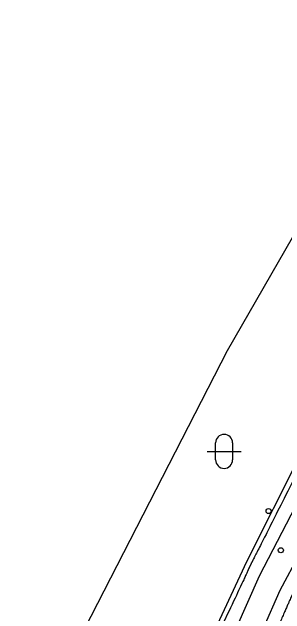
# Model space of a CAD drawing. Extents: x -495905 to -478420, y -1113297 to -1107716.
# Drawn here: x -480229.8 to -480197.6, y -1112553.6 to -1112482.7 of the extents above; entities that cross this region are included whole.
import ezdxf

# ---------------------------------------------------------------- set-up
doc = ezdxf.new("R2010")
doc.units = 0
doc.layers.add('2D_VRSTEVNICE', color=7, linetype='Continuous')
doc.layers.add('zamereni', color=7, linetype='Continuous')

msp = doc.modelspace()

# ---------------------------------------------------------------- linework, layer by layer
at = {"layer": '2D_VRSTEVNICE'}
for points in [[(-480149.139, -1112478.485), (-480149.246, -1112479.816), (-480153.764, -1112484.364), (-480160.775, -1112491.558), (-480166.394, -1112496.936), (-480176.922, -1112507.12), (-480178.231, -1112508.931), (-480188.971, -1112523.836), (-480190.975, -1112526.609), (-480191.658, -1112527.948), (-480199.43, -1112543.404), (-480201.053, -1112546.582), (-480201.715, -1112547.879), (-480202.097, -1112548.723), (-480202.816, -1112550.313), (-480211.076, -1112567.651), (-480212.756, -1112571.354), (-480218.7, -1112583.762), (-480219.272, -1112585.021), (-480222.414, -1112591.556)], [(-480156.02, -1112494.792), (-480156.194, -1112494.961), (-480166.336, -1112504.807), (-480173.105, -1112511.528), (-480173.35, -1112511.772), (-480179.635, -1112520.868), (-480184.788, -1112528.372), (-480184.884, -1112528.553), (-480188.032, -1112534.52), (-480193.807, -1112545.682), (-480196.682, -1112551.132), (-480196.776, -1112551.348), (-480198.62, -1112555.534), (-480202.591, -1112564.646), (-480205.603, -1112571.483), (-480211.821, -1112585.761), (-480215.041, -1112593.07), (-480215.61, -1112594.378), (-480215.801, -1112595.437), (-480214.349, -1112595.892), (-480213.745, -1112596.082), (-480213.517, -1112595.593)], [(-480213.517, -1112595.593), (-480210.461, -1112594.011), (-480209.213, -1112591.478), (-480195.8, -1112557.073), (-480193.703, -1112552.555), (-480193.657, -1112552.455), (-480190.939, -1112547.22), (-480181.507, -1112529.392), (-480179.902, -1112527.102), (-480170.71, -1112514.16), (-480170.71, -1112514.16), (-480170.71, -1112514.16), (-480157.618, -1112507.216), (-480167.394, -1112517.27), (-480168.497, -1112518.753)]]:
    msp.add_open_spline(points, degree=2, dxfattribs=at)
at = {"layer": 'zamereni'}
for p, q in [((-480191.78, -1112500.59), (-480204.42, -1112522.61)), ((-480204.42, -1112522.61), (-480229.78, -1112571.94)), ((-480202.12, -1112547.4), (-480191.56, -1112526.4)), ((-480189.32, -1112527.2), (-480200.64, -1112549.15)), ((-480198.17, -1112550.8), (-480185.97, -1112527.81)), ((-480205.79, -1112535.44), (-480205.79, -1112533.44)), ((-480203.79, -1112533.44), (-480203.79, -1112535.44)), ((-480206.79, -1112534.44), (-480202.79, -1112534.44)), ((-480222.59, -1112591.52), (-480202.12, -1112547.4)), ((-480200.64, -1112549.15), (-480221.1, -1112595)), ((-480218.19, -1112596.07), (-480198.17, -1112550.8))]:
    msp.add_line(p, q, dxfattribs=at)
for centre in [(-480199.54, -1112541.46), (-480198.1, -1112546.08)]:
    msp.add_circle(centre, 0.3, dxfattribs=at)
for centre, start, end in [((-480204.79, -1112533.44), 90, 180), ((-480204.79, -1112533.44), 0, 90), ((-480204.79, -1112535.44), 180, 270), ((-480204.79, -1112535.44), 270, 0)]:
    msp.add_arc(centre, 1, start, end, dxfattribs=at)

doc.saveas('drawing.dxf')
